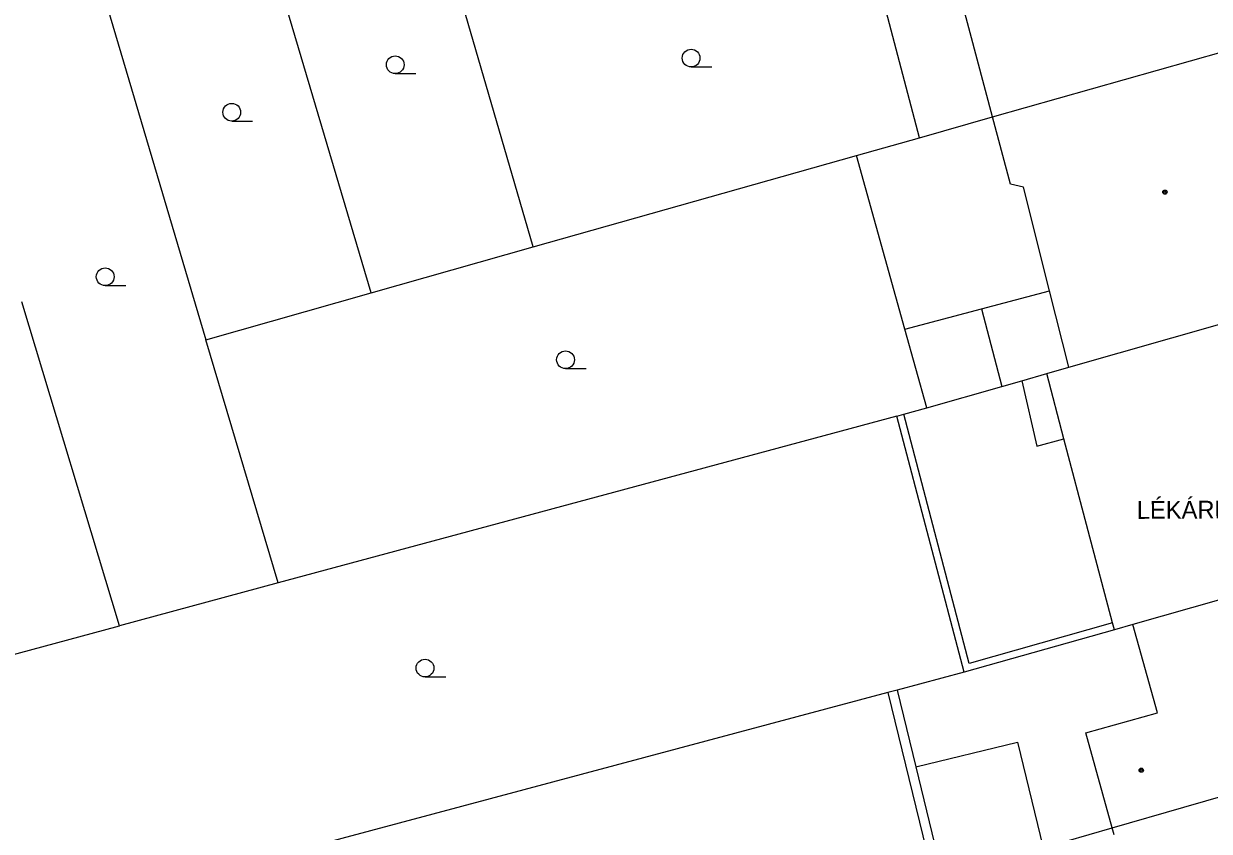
# Model space of a CAD drawing. Extents: x -595546 to -593986, y -1160845 to -1159202.
# Drawn here: x -595474.1 to -595423.9, y -1160644.7 to -1160610.5 of the extents above; entities that cross this region are included whole.
import ezdxf

# ---------------------------------------------------------------- set-up
doc = ezdxf.new("R2010")
doc.units = 0
for name, color, linetype in [('DOP - kresba z DSPS bez souradnic', 7, 'Continuous'), ('DOP - rozhrani ploch obecne', 7, 'Continuous'), ('Level 36', 7, 'Continuous'), ('Level 39', 7, 'Continuous'), ('TM - budovy zdene_ betonove - VP', 7, 'Continuous'), ('TM - letecke snimky - pomocna linie', 7, 'Continuous'), ('TM - popis objektu', 7, 'Continuous')]:
    doc.layers.add(name, color=color, linetype=linetype)

msp = doc.modelspace()

# ---------------------------------------------------------------- linework, layer by layer
at = {"layer": 'DOP - kresba z DSPS bez souradnic'}
for points in [[(-595433.58, -1160622.6), (-595430.7, -1160621.84)], [(-595436.81, -1160623.45), (-595433.58, -1160622.6)], [(-595431.87, -1160625.64), (-595431.24, -1160628.41)], [(-595434.1, -1160637.6), (-595436.86, -1160627.05)], [(-595431.24, -1160628.41), (-595430.09, -1160628.09)], [(-595428.03, -1160635.88), (-595434.1, -1160637.6)], [(-595437.14, -1160638.72), (-595436.35, -1160641.97)], [(-595436.35, -1160641.97), (-595435.22, -1160646.62)]]:
    msp.add_lwpolyline(points, dxfattribs=at)
at = {"layer": 'DOP - rozhrani ploch obecne'}
for points in [[(-595436.2, -1160615.36), (-595438.96, -1160604.84)], [(-595459.37, -1160621.92), (-595464.2, -1160605.65)], [(-595471.15, -1160607.71), (-595466.36, -1160623.9)], [(-595452.53, -1160619.98), (-595455.5, -1160609.75)], [(-595436.2, -1160615.36), (-595433.11, -1160614.48)], [(-595438.86, -1160616.11), (-595436.2, -1160615.36)], [(-595452.53, -1160619.98), (-595438.86, -1160616.11)], [(-595436.81, -1160623.45), (-595438.86, -1160616.11)], [(-595459.37, -1160621.92), (-595452.53, -1160619.98)], [(-595466.36, -1160623.9), (-595459.37, -1160621.92)], [(-595470.02, -1160636), (-595474.15, -1160622.3)], [(-595435.88, -1160626.78), (-595436.81, -1160623.45)], [(-595463.31, -1160634.19), (-595466.36, -1160623.9)], [(-595431.87, -1160625.64), (-595430.81, -1160625.33)], [(-595435.88, -1160626.78), (-595432.71, -1160625.88)], [(-595432.71, -1160625.88), (-595431.87, -1160625.64)], [(-595437.15, -1160627.13), (-595436.86, -1160627.05)], [(-595436.86, -1160627.05), (-595435.88, -1160626.78)], [(-595437.15, -1160627.13), (-595463.31, -1160634.19)], [(-595434.31, -1160637.97), (-595437.15, -1160627.13)], [(-595463.31, -1160634.19), (-595470.02, -1160636)], [(-595476.96, -1160637.88), (-595470.02, -1160636)], [(-595427.95, -1160636.17), (-595434.31, -1160637.97)], [(-595434.31, -1160637.97), (-595437.14, -1160638.72)], [(-595437.53, -1160638.82), (-595477.44, -1160649.5)], [(-595437.14, -1160638.72), (-595437.53, -1160638.82)], [(-595437.53, -1160638.82), (-595435.6, -1160646.73)], [(-595430.97, -1160645.39), (-595428.05, -1160644.55)]]:
    msp.add_lwpolyline(points, dxfattribs=at)
at = {"layer": 'Level 36'}
for p, q in [((-595445.85, -1160612.365), (-595444.975, -1160612.365)), ((-595458.36, -1160612.645), (-595457.485, -1160612.645)), ((-595465.27, -1160614.655), (-595464.395, -1160614.655)), ((-595470.62, -1160621.615), (-595469.745, -1160621.615)), ((-595451.16, -1160625.125), (-595450.285, -1160625.125)), ((-595457.1, -1160638.165), (-595456.225, -1160638.165))]:
    msp.add_line(p, q, dxfattribs=at)
for centre in [(-595458.36, -1160612.27), (-595445.85, -1160611.99), (-595465.27, -1160614.28), (-595470.62, -1160621.24), (-595451.16, -1160624.75), (-595457.1, -1160637.79)]:
    msp.add_circle(centre, 0.375, dxfattribs=at)
at = {"layer": 'Level 39'}
for centre, radius in [((-595425.82, -1160617.66), 0.09), ((-595425.82, -1160617.66), 0.0398), ((-595426.82, -1160642.11), 0.09), ((-595426.82, -1160642.11), 0.0398)]:
    msp.add_circle(centre, radius, dxfattribs=at)
at = {"layer": 'TM - budovy zdene_ betonove - VP'}
for points in [[(-595433.11, -1160614.48), (-595434.41, -1160609.59)], [(-595433.11, -1160614.48), (-595421.95, -1160611.32)], [(-595432.35, -1160617.32), (-595433.11, -1160614.48)], [(-595431.8, -1160617.45), (-595432.35, -1160617.32)], [(-595430.7, -1160621.84), (-595431.8, -1160617.45)], [(-595429.88, -1160625.07), (-595430.7, -1160621.84)], [(-595429.88, -1160625.07), (-595419.05, -1160621.98)], [(-595430.81, -1160625.33), (-595429.88, -1160625.07)], [(-595430.09, -1160628.09), (-595430.81, -1160625.33)], [(-595428.03, -1160635.88), (-595430.09, -1160628.09)], [(-595416.02, -1160632.78), (-595427.18, -1160635.95)], [(-595427.95, -1160636.17), (-595428.03, -1160635.88)], [(-595427.18, -1160635.95), (-595427.95, -1160636.17)], [(-595426.14, -1160639.68), (-595427.18, -1160635.95)], [(-595429.17, -1160640.53), (-595426.14, -1160639.68)], [(-595428.05, -1160644.55), (-595429.17, -1160640.53)], [(-595425.02, -1160643.68), (-595413.86, -1160640.46)], [(-595428.05, -1160644.55), (-595425.02, -1160643.68)], [(-595427.97, -1160644.84), (-595428.05, -1160644.55)]]:
    msp.add_lwpolyline(points, dxfattribs=at)
at = {"layer": 'TM - letecke snimky - pomocna linie'}
for points in [[(-595433.58, -1160622.6), (-595432.71, -1160625.88)], [(-595436.35, -1160641.97), (-595432.05, -1160640.93), (-595430.97, -1160645.39)]]:
    msp.add_lwpolyline(points, dxfattribs=at)

# ---------------------------------------------------------------- texts
at = {"layer": 'TM - popis objektu'}
msp.add_text('LÉKÁRNA', height=0.75, rotation=0.31, dxfattribs=at).set_placement((-595427.01, -1160631.48))

doc.saveas('drawing.dxf')
